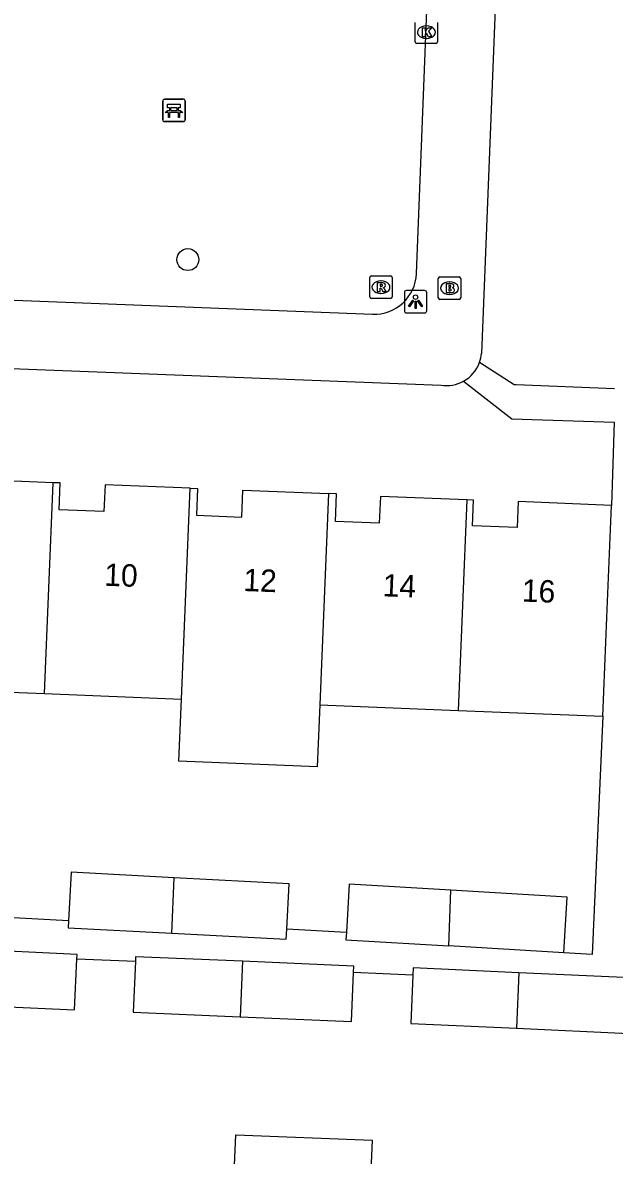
# Model space of a CAD drawing. Extents: x 160077 to 160945, y 386481 to 387498.
# Drawn here: x 160738.2 to 160764.5, y 387102 to 387152.5 of the extents above; entities that cross this region are included whole.
import ezdxf

# ---------------------------------------------------------------- set-up
doc = ezdxf.new("R2010")
doc.units = 0
for name, color, linetype in [('IMGEO_Bank', 7, 'Continuous'), ('IMGEO_Boom', 7, 'Continuous'), ('IMGEO_Brandkraan', 7, 'Continuous'), ('IMGEO_Kolk', 7, 'Continuous'), ('IMGEO_Lichtpunt', 7, 'Continuous'), ('IMGEO_Pand', 7, 'Continuous'), ('IMGEO_Pand_nummerreeks', 7, 'Continuous'), ('IMGEO_Rioolput', 7, 'Continuous'), ('IMGEO_Voetpad_open', 7, 'Continuous')]:
    doc.layers.add(name, color=color, linetype=linetype)

msp = doc.modelspace()

# ---------------------------------------------------------------- linework, layer by layer
at = {"layer": 'IMGEO_Bank'}
for p, q in [((160744.408, 387148.18), (160744.408, 387149.021)), ((160744.408, 387149.021), (160744.408, 387148.18)), ((160744.483, 387149.105), (160745.324, 387149.105)), ((160745.324, 387149.105), (160744.483, 387149.105)), ((160745.408, 387149.03), (160745.408, 387148.189)), ((160745.408, 387148.189), (160745.408, 387149.03)), ((160745.105, 387148.503), (160744.712, 387148.503)), ((160744.717, 387148.611), (160744.717, 387148.717)), ((160744.761, 387148.717), (160744.761, 387148.611)), ((160745.049, 387148.723), (160744.767, 387148.723)), ((160744.767, 387148.605), (160745.049, 387148.605)), ((160745.055, 387148.611), (160745.055, 387148.717)), ((160745.099, 387148.717), (160745.099, 387148.611)), ((160745.333, 387148.105), (160744.492, 387148.105)), ((160744.492, 387148.105), (160745.333, 387148.105))]:
    msp.add_line(p, q, dxfattribs=at)
for points in [[(160744.711, 387148.723), (160744.625, 387148.723), (160744.625, 387148.884), (160745.188, 387148.884), (160745.188, 387148.723), (160745.105, 387148.723)], [(160744.655, 387148.503), (160744.513, 387148.503), (160744.625, 387148.605), (160744.711, 387148.605)], [(160744.705, 387148.496), (160744.705, 387148.289), (160744.662, 387148.289), (160744.662, 387148.496)], [(160745.105, 387148.605), (160745.188, 387148.605), (160745.3, 387148.503), (160745.161, 387148.503)], [(160745.155, 387148.496), (160745.155, 387148.289), (160745.111, 387148.289), (160745.111, 387148.496)]]:
    msp.add_lwpolyline(points, dxfattribs=at)
for centre, radius, start, end in [((160744.486, 387149.027), 0.0779, 92.4484, 184.2845), ((160744.486, 387149.027), 0.0779, 92.4484, 184.2845), ((160745.33, 387149.027), 0.0779, 2.4484, 94.2845), ((160745.33, 387149.027), 0.0779, 2.4484, 94.2845), ((160744.655, 387148.496), 0.00671, 2.8957, 87.1043), ((160744.712, 387148.496), 0.00671, 92.8957, 177.1043), ((160744.71, 387148.716), 0.00671, 2.8957, 87.1043), ((160744.71, 387148.612), 0.00671, 272.8957, 357.1043), ((160744.767, 387148.716), 0.00671, 92.8957, 177.1043), ((160744.767, 387148.612), 0.00671, 182.8957, 267.1043), ((160745.049, 387148.716), 0.00671, 2.8957, 87.1043), ((160745.049, 387148.612), 0.00671, 272.8957, 357.1043), ((160745.106, 387148.716), 0.00671, 92.8957, 177.1043), ((160745.106, 387148.612), 0.00671, 182.8957, 267.1043), ((160745.104, 387148.496), 0.00671, 2.8957, 87.1043), ((160745.161, 387148.496), 0.00671, 92.8957, 177.1043), ((160744.486, 387148.183), 0.0779, 182.4484, 274.2845), ((160744.486, 387148.183), 0.0779, 182.4484, 274.2845), ((160745.33, 387148.183), 0.0779, 272.4484, 4.2845), ((160745.33, 387148.183), 0.0779, 272.4484, 4.2845)]:
    msp.add_arc(centre, radius, start, end, dxfattribs=at)
at = {"layer": 'IMGEO_Boom'}
msp.add_circle((160745.527, 387141.947), 0.489, dxfattribs=at)
at = {"layer": 'IMGEO_Brandkraan'}
for p, q in [((160756.697, 387140.246), (160756.697, 387141.098)), ((160756.772, 387141.172), (160757.624, 387141.172)), ((160757.185, 387140.952), (160757.21, 387140.952)), ((160757.698, 387141.098), (160757.698, 387140.246)), ((160757.208, 387140.392), (160757.183, 387140.392)), ((160757.624, 387140.172), (160756.772, 387140.172))]:
    msp.add_line(p, q, dxfattribs=at)
for points in [[(160756.697, 387140.246), (160756.697, 387141.098)], [(160756.772, 387141.172), (160757.624, 387141.172)], [(160757.045, 387140.872), (160757.045, 387140.472), (160757.258, 387140.472)], [(160757.276, 387140.872), (160757.045, 387140.872)], [(160757.224, 387140.791), (160757.17, 387140.791), (160757.17, 387140.715)], [(160757.698, 387141.098), (160757.698, 387140.246)], [(160757.17, 387140.715), (160757.223, 387140.715)], [(160757.232, 387140.639), (160757.17, 387140.639), (160757.17, 387140.558)], [(160757.17, 387140.558), (160757.232, 387140.558)], [(160757.624, 387140.172), (160756.772, 387140.172)]]:
    msp.add_lwpolyline(points, dxfattribs=at)
for centre, radius, start, end in [((160756.774, 387141.096), 0.0765, 91.552, 178.448), ((160756.774, 387141.096), 0.0765, 91.552, 178.448), ((160757.225, 387140.753), 0.0379, 267.8285, 90.9355), ((160757.28, 387140.727), 0.145, 59.4692, 91.5367), ((160757.305, 387140.774), 0.0922, 285.5137, 58.1501), ((160757.622, 387141.096), 0.0765, 1.552, 88.448), ((160757.622, 387141.096), 0.0765, 1.552, 88.448), ((160756.774, 387140.248), 0.0765, 181.552, 268.448), ((160756.774, 387140.248), 0.0765, 181.552, 268.448), ((160757.233, 387140.598), 0.0404, 269.8759, 90.5077), ((160757.264, 387140.723), 0.251, 268.6676, 293.5347), ((160757.31, 387140.582), 0.105, 301.3115, 78.989), ((160757.622, 387140.248), 0.0765, 271.552, 358.448), ((160757.622, 387140.248), 0.0765, 271.552, 358.448)]:
    msp.add_arc(centre, radius, start, end, dxfattribs=at)
for centre, major_axis, ratio, start_param, end_param in [((160757.184, 387140.672), (-0.387, 0.002), 0.722429, 4.712389, 7.853982), ((160757.209, 387140.672), (-0.39, 0.002), 0.717154, 1.570796, 4.712389)]:
    msp.add_ellipse(centre, major_axis=major_axis, ratio=ratio, start_param=start_param, end_param=end_param, dxfattribs=at)
at = {"layer": 'IMGEO_Kolk'}
for p, q in [((160755.664, 387151.667), (160755.664, 387152.519)), ((160756.665, 387152.519), (160756.665, 387151.667)), ((160756.152, 387152.373), (160756.177, 387152.373)), ((160756.591, 387151.593), (160755.739, 387151.593)), ((160756.175, 387151.813), (160756.15, 387151.813))]:
    msp.add_line(p, q, dxfattribs=at)
for points in [[(160755.664, 387151.667), (160755.664, 387152.519)], [(160756.665, 387152.519), (160756.665, 387151.667)], [(160755.985, 387152.293), (160756.108, 387152.293), (160756.108, 387152.142), (160756.238, 387152.293), (160756.402, 387152.293), (160756.256, 387152.142), (160756.409, 387151.893), (160756.257, 387151.893), (160756.172, 387152.057), (160756.108, 387151.99), (160756.108, 387151.893), (160755.985, 387151.893), (160755.985, 387152.293)], [(160756.591, 387151.593), (160755.739, 387151.593)]]:
    msp.add_lwpolyline(points, dxfattribs=at)
for centre, start, end in [((160755.741, 387151.669), 181.552, 268.448), ((160755.741, 387151.669), 181.552, 268.448), ((160756.589, 387151.669), 271.552, 358.448), ((160756.589, 387151.669), 271.552, 358.448)]:
    msp.add_arc(centre, 0.0765, start, end, dxfattribs=at)
for centre, major_axis, ratio, start_param, end_param in [((160756.151, 387152.093), (-0.387, 0.002), 0.722429, 4.712389, 7.853982), ((160756.176, 387152.093), (-0.39, 0.002), 0.717154, 1.570796, 4.712389)]:
    msp.add_ellipse(centre, major_axis=major_axis, ratio=ratio, start_param=start_param, end_param=end_param, dxfattribs=at)
at = {"layer": 'IMGEO_Lichtpunt'}
for p, q in [((160755.184, 387140.47), (160755.184, 387139.663)), ((160755.184, 387140.47), (160755.184, 387139.663)), ((160756.086, 387140.565), (160755.278, 387140.565)), ((160756.086, 387140.565), (160755.278, 387140.565)), ((160756.18, 387139.663), (160756.18, 387140.47)), ((160756.18, 387139.663), (160756.18, 387140.47)), ((160755.278, 387139.569), (160756.086, 387139.569)), ((160755.278, 387139.569), (160756.086, 387139.569))]:
    msp.add_line(p, q, dxfattribs=at)
for points in [[(160755.558, 387140.134), (160755.597, 387140.106), (160755.409, 387139.844), (160755.371, 387139.871), (160755.558, 387140.134)], [(160755.66, 387140.086), (160755.707, 387140.086), (160755.707, 387139.764), (160755.66, 387139.764), (160755.66, 387140.086)], [(160755.77, 387140.106), (160755.808, 387140.133), (160755.995, 387139.871), (160755.956, 387139.843), (160755.77, 387140.106)]]:
    msp.add_lwpolyline(points, dxfattribs=at)
msp.add_circle((160755.683, 387140.268), 0.0994, dxfattribs=at)
for centre, start, end in [((160755.278, 387140.47), 90, 180), ((160755.278, 387140.47), 90, 180), ((160756.086, 387140.47), 0, 90), ((160756.086, 387140.47), 0, 90), ((160755.278, 387139.663), 180, 270), ((160755.278, 387139.663), 180, 270), ((160756.086, 387139.663), 270, 0), ((160756.086, 387139.663), 270, 360)]:
    msp.add_arc(centre, 0.0946, start, end, dxfattribs=at)
at = {"layer": 'IMGEO_Pand'}
for points in [[(160739.519, 387131.993), (160735.655, 387132.149), (160735.607, 387130.958), (160733.6, 387131.039), (160733.649, 387132.25), (160733.076, 387132.273)], [(160739.133, 387122.584), (160739.519, 387131.993)], [(160745.624, 387131.743), (160741.836, 387131.897), (160741.787, 387130.707), (160739.783, 387130.788), (160739.832, 387131.98), (160739.519, 387131.993)], [(160745.238, 387122.336), (160745.624, 387131.743)], [(160745.624, 387131.743), (160745.957, 387131.73), (160745.909, 387130.543), (160747.936, 387130.461), (160747.985, 387131.661), (160751.801, 387131.507)], [(160751.801, 387131.507), (160751.415, 387122.085)], [(160757.972, 387131.226), (160754.113, 387131.383), (160754.065, 387130.189), (160752.111, 387130.268), (160752.161, 387131.492), (160751.801, 387131.507)], [(160757.972, 387131.226), (160757.587, 387121.835)], [(160764.421, 387130.979), (160760.261, 387131.148), (160760.214, 387129.99), (160758.225, 387130.071), (160758.271, 387131.214), (160757.972, 387131.226)], [(160764.039, 387121.573), (160764.218, 387125.984), (160764.421, 387130.979)], [(160732.689, 387122.845), (160739.133, 387122.584)], [(160739.133, 387122.584), (160745.238, 387122.336)], [(160751.415, 387122.085), (160751.302, 387119.316), (160745.124, 387119.567), (160745.238, 387122.336)], [(160751.415, 387122.085), (160757.587, 387121.835)], [(160757.587, 387121.835), (160764.039, 387121.573)], [(160744.911, 387114.368), (160740.32, 387114.612), (160740.204, 387112.441)], [(160744.809, 387111.89), (160744.911, 387114.368)], [(160749.939, 387112.07), (160750.046, 387114.095), (160744.911, 387114.368)], [(160757.261, 387113.807), (160752.725, 387114.077), (160752.597, 387111.929)], [(160757.16, 387111.328), (160757.261, 387113.807)], [(160762.3, 387111.022), (160762.448, 387113.497), (160757.261, 387113.807)], [(160740.204, 387112.441), (160740.188, 387112.136), (160744.809, 387111.89)], [(160744.809, 387111.89), (160749.915, 387111.619), (160749.939, 387112.07)], [(160752.597, 387111.929), (160752.578, 387111.602), (160757.16, 387111.328)], [(160740.576, 387110.736), (160740.586, 387110.946), (160735.659, 387111.18)], [(160762.3, 387111.022), (160757.16, 387111.328)], [(160735.559, 387108.702), (160740.468, 387108.469), (160740.576, 387110.736)], [(160743.187, 387110.624), (160743.09, 387108.366), (160747.868, 387108.16)], [(160747.968, 387110.638), (160743.196, 387110.843), (160743.187, 387110.624)], [(160747.968, 387110.638), (160747.868, 387108.16)], [(160752.915, 387110.143), (160752.927, 387110.425), (160747.968, 387110.638)], [(160747.868, 387108.16), (160752.821, 387107.947), (160752.915, 387110.143)], [(160755.567, 387110.022), (160755.468, 387107.861), (160760.185, 387107.647)], [(160760.284, 387110.125), (160755.581, 387110.339), (160755.567, 387110.022)], [(160760.284, 387110.125), (160760.185, 387107.647)], [(160765.301, 387109.679), (160765.311, 387109.896), (160760.284, 387110.125)], [(160760.185, 387107.647), (160765.198, 387107.419), (160765.301, 387109.679)], [(160747.547, 387100.186), (160747.665, 387102.9), (160753.752, 387102.655), (160753.634, 387099.941)]]:
    msp.add_lwpolyline(points, dxfattribs=at)
at = {"layer": 'IMGEO_Rioolput'}
for p, q in [((160753.64, 387140.29), (160753.64, 387141.142)), ((160753.715, 387141.216), (160754.567, 387141.216)), ((160754.128, 387140.996), (160754.153, 387140.996)), ((160754.641, 387141.142), (160754.641, 387140.29)), ((160754.151, 387140.436), (160754.126, 387140.436)), ((160754.567, 387140.216), (160753.715, 387140.216))]:
    msp.add_line(p, q, dxfattribs=at)
for points in [[(160753.64, 387140.29), (160753.64, 387141.142)], [(160753.715, 387141.216), (160754.567, 387141.216)], [(160754.229, 387140.914), (160753.977, 387140.916), (160753.977, 387140.516)], [(160754.155, 387140.835), (160754.101, 387140.835), (160754.101, 387140.754)], [(160754.101, 387140.754), (160754.153, 387140.754)], [(160754.641, 387141.142), (160754.641, 387140.29)], [(160753.977, 387140.516), (160754.101, 387140.516), (160754.101, 387140.678), (160754.112, 387140.678)], [(160754.159, 387140.649), (160754.23, 387140.516), (160754.37, 387140.516), (160754.305, 387140.642)], [(160754.567, 387140.216), (160753.715, 387140.216)]]:
    msp.add_lwpolyline(points, dxfattribs=at)
for centre, radius, start, end in [((160753.717, 387141.14), 0.0765, 91.552, 178.448), ((160753.717, 387141.14), 0.0765, 91.552, 178.448), ((160754.137, 387140.943), 0.19, 274.7715, 282.9687), ((160754.161, 387140.739), 0.0964, 77.0061, 93.1865), ((160754.175, 387140.796), 0.0378, 276.6634, 79.6772), ((160754.228, 387140.804), 0.109, 350.3612, 89.416), ((160754.226, 387140.804), 0.112, 277.5842, 350.9817), ((160754.565, 387141.14), 0.0765, 1.552, 88.448), ((160754.565, 387141.14), 0.0765, 1.552, 88.448), ((160753.717, 387140.292), 0.0765, 181.552, 268.448), ((160753.717, 387140.292), 0.0765, 181.552, 268.448), ((160754.111, 387140.625), 0.0533, 26.0293, 88.6989), ((160754.21, 387140.589), 0.108, 29.5134, 73.7905), ((160754.565, 387140.292), 0.0765, 271.552, 358.448), ((160754.565, 387140.292), 0.0765, 271.552, 358.448)]:
    msp.add_arc(centre, radius, start, end, dxfattribs=at)
for centre, major_axis, ratio, start_param, end_param in [((160754.127, 387140.716), (-0.387, 0.002), 0.722429, 4.712389, 7.853982), ((160754.152, 387140.716), (-0.39, 0.002), 0.717154, 1.570796, 4.712389)]:
    msp.add_ellipse(centre, major_axis=major_axis, ratio=ratio, start_param=start_param, end_param=end_param, dxfattribs=at)
at = {"layer": 'IMGEO_Voetpad_open'}
for points in [[(160760.995, 387197.809), (160758.623, 387137.756)], [(160755.722, 387141.323), (160757.826, 387194.764)], [(160706.968, 387141.341), (160753.758, 387139.506)], [(160709.25, 387138.194), (160756.821, 387136.347)], [(160758.54, 387137.369), (160760.074, 387136.373), (160760.171, 387136.369), (160764.554, 387136.195)], [(160757.815, 387136.517), (160759.98, 387134.837), (160764.541, 387134.689), (160764.421, 387130.979)], [(160764.039, 387121.573), (160763.555, 387110.947), (160762.3, 387111.022)], [(160740.204, 387112.441), (160737.465, 387112.587)], [(160752.597, 387111.929), (160749.939, 387112.07)], [(160743.187, 387110.624), (160740.576, 387110.736)], [(160755.567, 387110.022), (160752.915, 387110.143)]]:
    msp.add_lwpolyline(points, dxfattribs=at)
for centre, radius, start, end in [((160753.827, 387141.401), 1.896, 267.9063, 357.6408), ((160757.086, 387137.883), 1.543, 340.5247, 355.2656), ((160757.073, 387137.883), 1.554, 298.5135, 340.695), ((160757.071, 387137.879), 1.552, 260.7504, 298.6599)]:
    msp.add_arc(centre, radius, start, end, dxfattribs=at)

# ---------------------------------------------------------------- texts
at = {"layer": 'IMGEO_Pand_nummerreeks'}
for s, rotation, p in [('10', 357.8253, (160741.786, 387127.396)), ('12', 357.8228, (160747.988, 387127.16)), ('14', 357.8253, (160754.201, 387126.924)), ('16', 357.8253, (160760.41, 387126.689))]:
    msp.add_text(s, height=1, rotation=rotation, dxfattribs=at).set_placement(p)

doc.saveas('drawing.dxf')
